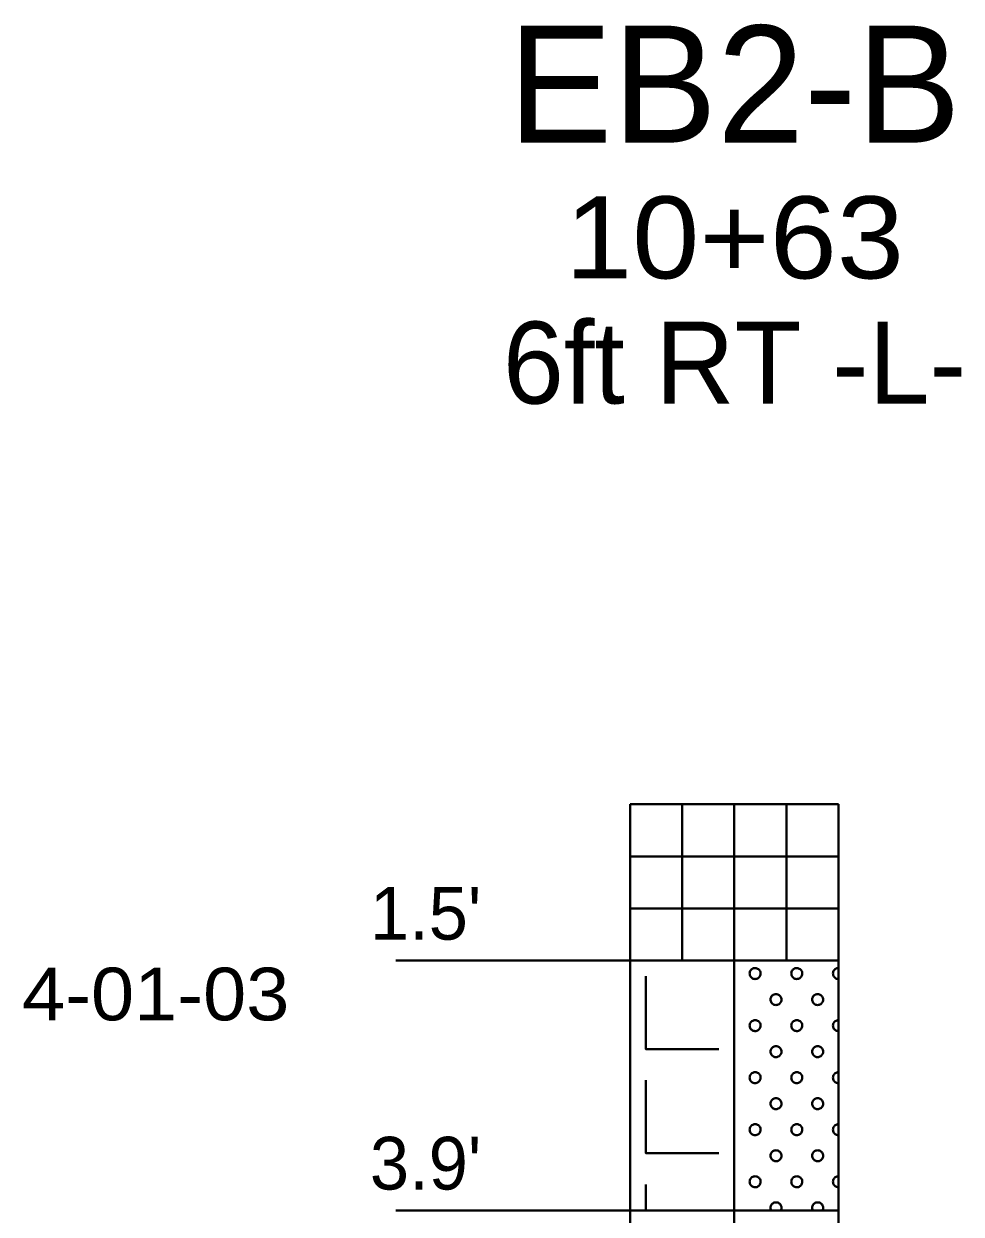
# Model space of a CAD drawing. Extents: x -76 to 974, y -1080 to -735.
# Drawn here: x 86.12 to 96.04, y -771.83 to -759.23 of the extents above; entities that cross this region are included whole.
import ezdxf
from ezdxf.enums import TextEntityAlignment as Align

# ---------------------------------------------------------------- set-up
doc = ezdxf.new("R2010")
doc.units = 0
doc.header["$LTSCALE"] = 0.36
doc.layers.add('27', color=7, linetype='Continuous', lineweight=40)

msp = doc.modelspace()

# ---------------------------------------------------------------- linework, layer by layer
at = {"layer": '27'}
for p, q in [((92.5365, -769.1455), (92.5365, -767.4917)), ((92.5365, -767.4917), (92.5365, -769.1455)), ((92.5365, -767.4917), (94.7415, -767.4917)), ((93.0877, -769.1455), (93.0877, -767.4917)), ((93.639, -769.1455), (93.639, -767.4917)), ((94.1902, -769.1455), (94.1902, -767.4917)), ((94.7415, -769.1455), (94.7415, -767.4917)), ((94.7415, -769.1455), (94.7415, -767.4917)), ((92.5365, -768.043), (94.7415, -768.043)), ((92.5365, -768.5942), (94.7415, -768.5942)), ((90.0559, -769.1455), (92.5365, -769.1455)), ((92.5365, -769.1455), (94.7415, -769.1455)), ((92.5365, -769.1455), (94.7415, -769.1455)), ((92.5365, -769.1455), (92.5365, -771.7915)), ((93.639, -771.7915), (93.639, -769.1455)), ((94.7415, -771.7915), (94.7415, -769.1455)), ((92.7019, -771.5159), (92.7019, -771.7915)), ((90.0559, -771.7915), (92.5365, -771.7915)), ((92.5365, -771.7915), (94.7415, -771.7915)), ((92.5365, -771.7915), (92.5365, -779.068)), ((93.639, -779.068), (93.639, -771.7915)), ((94.7415, -779.068), (94.7415, -771.7915))]:
    msp.add_line(p, q, dxfattribs=at)
for points in [[(92.7019, -769.3109), (92.7019, -770.0826), (93.4736, -770.0826)], [(92.7019, -770.4134), (92.7019, -771.1851), (93.4736, -771.1851)]]:
    msp.add_lwpolyline(points, dxfattribs=at)
for points in [[(93.9175, -769.2833), (93.9168, -769.2743), (93.9147, -769.2655), (93.9112, -769.2571), (93.9065, -769.2494), (93.9007, -769.2425), (93.8938, -769.2366), (93.8861, -769.2318), (93.8778, -769.2283), (93.869, -769.2261), (93.86, -769.2253), (93.851, -769.2259), (93.8421, -769.2279), (93.8337, -769.2313), (93.826, -769.236), (93.819, -769.2417), (93.813, -769.2486), (93.8082, -769.2562), (93.8046, -769.2645), (93.8023, -769.2733), (93.8015, -769.2823), (93.802, -769.2913), (93.804, -769.3002), (93.8073, -769.3086), (93.8118, -769.3164), (93.8176, -769.3234), (93.8243, -769.3294), (93.8319, -769.3344), (93.8402, -769.338), (93.849, -769.3403), (93.858, -769.3413), (93.867, -769.3408), (93.8759, -769.339), (93.8843, -769.3357), (93.8922, -769.3312), (93.8992, -769.3256), (93.9053, -769.3189), (93.9103, -769.3113), (93.914, -769.303), (93.9164, -769.2943), (93.9174, -769.2853)], [(94.3585, -769.2833), (94.3578, -769.2743), (94.3557, -769.2655), (94.3522, -769.2571), (94.3475, -769.2494), (94.3417, -769.2425), (94.3348, -769.2366), (94.3271, -769.2318), (94.3188, -769.2283), (94.31, -769.2261), (94.301, -769.2253), (94.292, -769.2259), (94.2831, -769.2279), (94.2747, -769.2313), (94.267, -769.236), (94.26, -769.2417), (94.254, -769.2486), (94.2492, -769.2562), (94.2456, -769.2645), (94.2433, -769.2733), (94.2425, -769.2823), (94.243, -769.2913), (94.245, -769.3002), (94.2483, -769.3086), (94.2528, -769.3164), (94.2586, -769.3234), (94.2653, -769.3294), (94.2729, -769.3344), (94.2812, -769.338), (94.29, -769.3403), (94.299, -769.3413), (94.308, -769.3408), (94.3169, -769.339), (94.3253, -769.3357), (94.3332, -769.3312), (94.3402, -769.3256), (94.3463, -769.3189), (94.3513, -769.3113), (94.355, -769.303), (94.3574, -769.2943), (94.3584, -769.2853)], [(94.7415, -769.3412), (94.7415, -769.2253), (94.733, -769.2259), (94.7241, -769.2279), (94.7157, -769.2313), (94.708, -769.236), (94.701, -769.2417), (94.695, -769.2486), (94.6902, -769.2562), (94.6866, -769.2645), (94.6843, -769.2733), (94.6835, -769.2823), (94.684, -769.2913), (94.686, -769.3002), (94.6893, -769.3086), (94.6938, -769.3164), (94.6996, -769.3234), (94.7063, -769.3294), (94.7139, -769.3344), (94.7222, -769.338), (94.731, -769.3403), (94.74, -769.3413)], [(94.138, -769.5589), (94.1373, -769.5499), (94.1352, -769.5411), (94.1317, -769.5327), (94.127, -769.525), (94.1212, -769.5181), (94.1143, -769.5122), (94.1066, -769.5074), (94.0983, -769.5039), (94.0895, -769.5017), (94.0805, -769.5009), (94.0715, -769.5015), (94.0626, -769.5036), (94.0542, -769.5069), (94.0465, -769.5116), (94.0395, -769.5174), (94.0335, -769.5242), (94.0287, -769.5318), (94.0251, -769.5401), (94.0228, -769.5489), (94.022, -769.5579), (94.0225, -769.5669), (94.0245, -769.5758), (94.0278, -769.5842), (94.0323, -769.592), (94.0381, -769.599), (94.0448, -769.6051), (94.0524, -769.61), (94.0607, -769.6136), (94.0695, -769.616), (94.0785, -769.6169), (94.0875, -769.6164), (94.0964, -769.6146), (94.1048, -769.6114), (94.1127, -769.6068), (94.1197, -769.6012), (94.1258, -769.5945), (94.1308, -769.5869), (94.1345, -769.5787), (94.1369, -769.5699), (94.1379, -769.561)], [(94.579, -769.5589), (94.5783, -769.5499), (94.5762, -769.5411), (94.5727, -769.5327), (94.568, -769.525), (94.5622, -769.5181), (94.5553, -769.5122), (94.5476, -769.5074), (94.5393, -769.5039), (94.5305, -769.5017), (94.5215, -769.5009), (94.5125, -769.5015), (94.5036, -769.5036), (94.4952, -769.5069), (94.4875, -769.5116), (94.4805, -769.5174), (94.4745, -769.5242), (94.4697, -769.5318), (94.4661, -769.5401), (94.4638, -769.5489), (94.463, -769.5579), (94.4635, -769.5669), (94.4655, -769.5758), (94.4688, -769.5842), (94.4733, -769.592), (94.4791, -769.599), (94.4858, -769.6051), (94.4934, -769.61), (94.5017, -769.6136), (94.5105, -769.616), (94.5195, -769.6169), (94.5285, -769.6164), (94.5374, -769.6146), (94.5458, -769.6114), (94.5537, -769.6068), (94.5607, -769.6012), (94.5668, -769.5945), (94.5718, -769.5869), (94.5755, -769.5787), (94.5779, -769.5699), (94.5789, -769.561)], [(93.9175, -769.8346), (93.9168, -769.8255), (93.9147, -769.8167), (93.9112, -769.8084), (93.9065, -769.8006), (93.9007, -769.7937), (93.8938, -769.7878), (93.8861, -769.783), (93.8778, -769.7795), (93.869, -769.7773), (93.86, -769.7765), (93.851, -769.7772), (93.8421, -769.7792), (93.8337, -769.7826), (93.826, -769.7872), (93.819, -769.793), (93.813, -769.7998), (93.8082, -769.8075), (93.8046, -769.8158), (93.8023, -769.8245), (93.8015, -769.8335), (93.802, -769.8426), (93.804, -769.8514), (93.8073, -769.8598), (93.8118, -769.8677), (93.8176, -769.8747), (93.8243, -769.8807), (93.8319, -769.8856), (93.8402, -769.8893), (93.849, -769.8916), (93.858, -769.8925), (93.867, -769.8921), (93.8759, -769.8902), (93.8843, -769.887), (93.8922, -769.8825), (93.8992, -769.8768), (93.9053, -769.8701), (93.9103, -769.8625), (93.914, -769.8543), (93.9164, -769.8456), (93.9174, -769.8366)], [(94.3585, -769.8346), (94.3578, -769.8255), (94.3557, -769.8167), (94.3522, -769.8084), (94.3475, -769.8006), (94.3417, -769.7937), (94.3348, -769.7878), (94.3271, -769.783), (94.3188, -769.7795), (94.31, -769.7773), (94.301, -769.7765), (94.292, -769.7772), (94.2831, -769.7792), (94.2747, -769.7826), (94.267, -769.7872), (94.26, -769.793), (94.254, -769.7998), (94.2492, -769.8075), (94.2456, -769.8158), (94.2433, -769.8245), (94.2425, -769.8335), (94.243, -769.8426), (94.245, -769.8514), (94.2483, -769.8598), (94.2528, -769.8677), (94.2586, -769.8747), (94.2653, -769.8807), (94.2729, -769.8856), (94.2812, -769.8893), (94.29, -769.8916), (94.299, -769.8925), (94.308, -769.8921), (94.3169, -769.8902), (94.3253, -769.887), (94.3332, -769.8825), (94.3402, -769.8768), (94.3463, -769.8701), (94.3513, -769.8625), (94.355, -769.8543), (94.3574, -769.8456), (94.3584, -769.8366)], [(94.7415, -769.8925), (94.7415, -769.7766), (94.733, -769.7772), (94.7241, -769.7792), (94.7157, -769.7826), (94.708, -769.7872), (94.701, -769.793), (94.695, -769.7998), (94.6902, -769.8075), (94.6866, -769.8158), (94.6843, -769.8245), (94.6835, -769.8335), (94.684, -769.8426), (94.686, -769.8514), (94.6893, -769.8598), (94.6938, -769.8677), (94.6996, -769.8747), (94.7063, -769.8807), (94.7139, -769.8856), (94.7222, -769.8893), (94.731, -769.8916), (94.74, -769.8925)], [(94.138, -770.1102), (94.1373, -770.1012), (94.1352, -770.0923), (94.1317, -770.084), (94.127, -770.0762), (94.1212, -770.0693), (94.1143, -770.0634), (94.1066, -770.0587), (94.0983, -770.0551), (94.0895, -770.053), (94.0805, -770.0522), (94.0715, -770.0528), (94.0626, -770.0548), (94.0542, -770.0582), (94.0465, -770.0628), (94.0395, -770.0686), (94.0335, -770.0754), (94.0287, -770.0831), (94.0251, -770.0914), (94.0228, -770.1002), (94.022, -770.1092), (94.0225, -770.1182), (94.0245, -770.127), (94.0278, -770.1355), (94.0323, -770.1433), (94.0381, -770.1503), (94.0448, -770.1563), (94.0524, -770.1612), (94.0607, -770.1649), (94.0695, -770.1672), (94.0785, -770.1682), (94.0875, -770.1677), (94.0964, -770.1658), (94.1048, -770.1626), (94.1127, -770.1581), (94.1197, -770.1524), (94.1258, -770.1457), (94.1308, -770.1382), (94.1345, -770.1299), (94.1369, -770.1212), (94.1379, -770.1122)], [(94.579, -770.1102), (94.5783, -770.1012), (94.5762, -770.0923), (94.5727, -770.084), (94.568, -770.0762), (94.5622, -770.0693), (94.5553, -770.0634), (94.5476, -770.0587), (94.5393, -770.0551), (94.5305, -770.053), (94.5215, -770.0522), (94.5125, -770.0528), (94.5036, -770.0548), (94.4952, -770.0582), (94.4875, -770.0628), (94.4805, -770.0686), (94.4745, -770.0754), (94.4697, -770.0831), (94.4661, -770.0914), (94.4638, -770.1002), (94.463, -770.1092), (94.4635, -770.1182), (94.4655, -770.127), (94.4688, -770.1355), (94.4733, -770.1433), (94.4791, -770.1503), (94.4858, -770.1563), (94.4934, -770.1612), (94.5017, -770.1649), (94.5105, -770.1672), (94.5195, -770.1682), (94.5285, -770.1677), (94.5374, -770.1658), (94.5458, -770.1626), (94.5537, -770.1581), (94.5607, -770.1524), (94.5668, -770.1457), (94.5718, -770.1382), (94.5755, -770.1299), (94.5779, -770.1212), (94.5789, -770.1122)], [(93.9175, -770.3858), (93.9168, -770.3768), (93.9147, -770.368), (93.9112, -770.3596), (93.9065, -770.3519), (93.9007, -770.345), (93.8938, -770.3391), (93.8861, -770.3343), (93.8778, -770.3308), (93.869, -770.3286), (93.86, -770.3278), (93.851, -770.3284), (93.8421, -770.3304), (93.8337, -770.3338), (93.826, -770.3385), (93.819, -770.3442), (93.813, -770.3511), (93.8082, -770.3587), (93.8046, -770.367), (93.8023, -770.3758), (93.8015, -770.3848), (93.802, -770.3938), (93.804, -770.4027), (93.8073, -770.4111), (93.8118, -770.4189), (93.8176, -770.4259), (93.8243, -770.4319), (93.8319, -770.4369), (93.8402, -770.4405), (93.849, -770.4428), (93.858, -770.4438), (93.867, -770.4433), (93.8759, -770.4415), (93.8843, -770.4382), (93.8922, -770.4337), (93.8992, -770.4281), (93.9053, -770.4214), (93.9103, -770.4138), (93.914, -770.4055), (93.9164, -770.3968), (93.9174, -770.3878)], [(94.3585, -770.3858), (94.3578, -770.3768), (94.3557, -770.368), (94.3522, -770.3596), (94.3475, -770.3519), (94.3417, -770.345), (94.3348, -770.3391), (94.3271, -770.3343), (94.3188, -770.3308), (94.31, -770.3286), (94.301, -770.3278), (94.292, -770.3284), (94.2831, -770.3304), (94.2747, -770.3338), (94.267, -770.3385), (94.26, -770.3442), (94.254, -770.3511), (94.2492, -770.3587), (94.2456, -770.367), (94.2433, -770.3758), (94.2425, -770.3848), (94.243, -770.3938), (94.245, -770.4027), (94.2483, -770.4111), (94.2528, -770.4189), (94.2586, -770.4259), (94.2653, -770.4319), (94.2729, -770.4369), (94.2812, -770.4405), (94.29, -770.4428), (94.299, -770.4438), (94.308, -770.4433), (94.3169, -770.4415), (94.3253, -770.4382), (94.3332, -770.4337), (94.3402, -770.4281), (94.3463, -770.4214), (94.3513, -770.4138), (94.355, -770.4055), (94.3574, -770.3968), (94.3584, -770.3878)], [(94.7415, -770.4437), (94.7415, -770.3278), (94.733, -770.3284), (94.7241, -770.3304), (94.7157, -770.3338), (94.708, -770.3385), (94.701, -770.3442), (94.695, -770.3511), (94.6902, -770.3587), (94.6866, -770.367), (94.6843, -770.3758), (94.6835, -770.3848), (94.684, -770.3938), (94.686, -770.4027), (94.6893, -770.4111), (94.6938, -770.4189), (94.6996, -770.4259), (94.7063, -770.4319), (94.7139, -770.4369), (94.7222, -770.4405), (94.731, -770.4428), (94.74, -770.4438)], [(94.138, -770.6614), (94.1373, -770.6524), (94.1352, -770.6436), (94.1317, -770.6352), (94.127, -770.6275), (94.1212, -770.6206), (94.1143, -770.6147), (94.1066, -770.6099), (94.0983, -770.6064), (94.0895, -770.6042), (94.0805, -770.6034), (94.0715, -770.604), (94.0626, -770.6061), (94.0542, -770.6094), (94.0465, -770.6141), (94.0395, -770.6199), (94.0335, -770.6267), (94.0287, -770.6343), (94.0251, -770.6426), (94.0228, -770.6514), (94.022, -770.6604), (94.0225, -770.6694), (94.0245, -770.6783), (94.0278, -770.6867), (94.0323, -770.6945), (94.0381, -770.7015), (94.0448, -770.7076), (94.0524, -770.7125), (94.0607, -770.7161), (94.0695, -770.7185), (94.0785, -770.7194), (94.0875, -770.7189), (94.0964, -770.7171), (94.1048, -770.7139), (94.1127, -770.7093), (94.1197, -770.7037), (94.1258, -770.697), (94.1308, -770.6894), (94.1345, -770.6812), (94.1369, -770.6724), (94.1379, -770.6635)], [(94.579, -770.6614), (94.5783, -770.6524), (94.5762, -770.6436), (94.5727, -770.6352), (94.568, -770.6275), (94.5622, -770.6206), (94.5553, -770.6147), (94.5476, -770.6099), (94.5393, -770.6064), (94.5305, -770.6042), (94.5215, -770.6034), (94.5125, -770.604), (94.5036, -770.6061), (94.4952, -770.6094), (94.4875, -770.6141), (94.4805, -770.6199), (94.4745, -770.6267), (94.4697, -770.6343), (94.4661, -770.6426), (94.4638, -770.6514), (94.463, -770.6604), (94.4635, -770.6694), (94.4655, -770.6783), (94.4688, -770.6867), (94.4733, -770.6945), (94.4791, -770.7015), (94.4858, -770.7076), (94.4934, -770.7125), (94.5017, -770.7161), (94.5105, -770.7185), (94.5195, -770.7194), (94.5285, -770.7189), (94.5374, -770.7171), (94.5458, -770.7139), (94.5537, -770.7093), (94.5607, -770.7037), (94.5668, -770.697), (94.5718, -770.6894), (94.5755, -770.6812), (94.5779, -770.6724), (94.5789, -770.6635)], [(93.9175, -770.9371), (93.9168, -770.928), (93.9147, -770.9192), (93.9112, -770.9109), (93.9065, -770.9031), (93.9007, -770.8962), (93.8938, -770.8903), (93.8861, -770.8855), (93.8778, -770.882), (93.869, -770.8798), (93.86, -770.879), (93.851, -770.8797), (93.8421, -770.8817), (93.8337, -770.8851), (93.826, -770.8897), (93.819, -770.8955), (93.813, -770.9023), (93.8082, -770.91), (93.8046, -770.9183), (93.8023, -770.927), (93.8015, -770.936), (93.802, -770.9451), (93.804, -770.9539), (93.8073, -770.9623), (93.8118, -770.9702), (93.8176, -770.9772), (93.8243, -770.9832), (93.8319, -770.9881), (93.8402, -770.9918), (93.849, -770.9941), (93.858, -770.995), (93.867, -770.9946), (93.8759, -770.9927), (93.8843, -770.9895), (93.8922, -770.985), (93.8992, -770.9793), (93.9053, -770.9726), (93.9103, -770.965), (93.914, -770.9568), (93.9164, -770.9481), (93.9174, -770.9391)], [(94.3585, -770.9371), (94.3578, -770.928), (94.3557, -770.9192), (94.3522, -770.9109), (94.3475, -770.9031), (94.3417, -770.8962), (94.3348, -770.8903), (94.3271, -770.8855), (94.3188, -770.882), (94.31, -770.8798), (94.301, -770.879), (94.292, -770.8797), (94.2831, -770.8817), (94.2747, -770.8851), (94.267, -770.8897), (94.26, -770.8955), (94.254, -770.9023), (94.2492, -770.91), (94.2456, -770.9183), (94.2433, -770.927), (94.2425, -770.936), (94.243, -770.9451), (94.245, -770.9539), (94.2483, -770.9623), (94.2528, -770.9702), (94.2586, -770.9772), (94.2653, -770.9832), (94.2729, -770.9881), (94.2812, -770.9918), (94.29, -770.9941), (94.299, -770.995), (94.308, -770.9946), (94.3169, -770.9927), (94.3253, -770.9895), (94.3332, -770.985), (94.3402, -770.9793), (94.3463, -770.9726), (94.3513, -770.965), (94.355, -770.9568), (94.3574, -770.9481), (94.3584, -770.9391)], [(94.7415, -770.995), (94.7415, -770.8791), (94.733, -770.8797), (94.7241, -770.8817), (94.7157, -770.8851), (94.708, -770.8897), (94.701, -770.8955), (94.695, -770.9023), (94.6902, -770.91), (94.6866, -770.9183), (94.6843, -770.927), (94.6835, -770.936), (94.684, -770.9451), (94.686, -770.9539), (94.6893, -770.9623), (94.6938, -770.9702), (94.6996, -770.9772), (94.7063, -770.9832), (94.7139, -770.9881), (94.7222, -770.9918), (94.731, -770.9941), (94.74, -770.995)], [(94.138, -771.2127), (94.1373, -771.2037), (94.1352, -771.1948), (94.1317, -771.1865), (94.127, -771.1787), (94.1212, -771.1718), (94.1143, -771.1659), (94.1066, -771.1612), (94.0983, -771.1576), (94.0895, -771.1555), (94.0805, -771.1547), (94.0715, -771.1553), (94.0626, -771.1573), (94.0542, -771.1607), (94.0465, -771.1653), (94.0395, -771.1711), (94.0335, -771.1779), (94.0287, -771.1856), (94.0251, -771.1939), (94.0228, -771.2027), (94.022, -771.2117), (94.0225, -771.2207), (94.0245, -771.2295), (94.0278, -771.238), (94.0323, -771.2458), (94.0381, -771.2528), (94.0448, -771.2588), (94.0524, -771.2637), (94.0607, -771.2674), (94.0695, -771.2697), (94.0785, -771.2707), (94.0875, -771.2702), (94.0964, -771.2683), (94.1048, -771.2651), (94.1127, -771.2606), (94.1197, -771.2549), (94.1258, -771.2482), (94.1308, -771.2407), (94.1345, -771.2324), (94.1369, -771.2237), (94.1379, -771.2147)], [(94.579, -771.2127), (94.5783, -771.2037), (94.5762, -771.1948), (94.5727, -771.1865), (94.568, -771.1787), (94.5622, -771.1718), (94.5553, -771.1659), (94.5476, -771.1612), (94.5393, -771.1576), (94.5305, -771.1555), (94.5215, -771.1547), (94.5125, -771.1553), (94.5036, -771.1573), (94.4952, -771.1607), (94.4875, -771.1653), (94.4805, -771.1711), (94.4745, -771.1779), (94.4697, -771.1856), (94.4661, -771.1939), (94.4638, -771.2027), (94.463, -771.2117), (94.4635, -771.2207), (94.4655, -771.2295), (94.4688, -771.238), (94.4733, -771.2458), (94.4791, -771.2528), (94.4858, -771.2588), (94.4934, -771.2637), (94.5017, -771.2674), (94.5105, -771.2697), (94.5195, -771.2707), (94.5285, -771.2702), (94.5374, -771.2683), (94.5458, -771.2651), (94.5537, -771.2606), (94.5607, -771.2549), (94.5668, -771.2482), (94.5718, -771.2407), (94.5755, -771.2324), (94.5779, -771.2237), (94.5789, -771.2147)], [(93.9175, -771.4883), (93.9168, -771.4793), (93.9147, -771.4705), (93.9112, -771.4621), (93.9065, -771.4544), (93.9007, -771.4475), (93.8938, -771.4416), (93.8861, -771.4368), (93.8778, -771.4333), (93.869, -771.4311), (93.86, -771.4303), (93.851, -771.4309), (93.8421, -771.4329), (93.8337, -771.4363), (93.826, -771.441), (93.819, -771.4467), (93.813, -771.4536), (93.8082, -771.4612), (93.8046, -771.4695), (93.8023, -771.4783), (93.8015, -771.4873), (93.802, -771.4963), (93.804, -771.5052), (93.8073, -771.5136), (93.8118, -771.5214), (93.8176, -771.5284), (93.8243, -771.5344), (93.8319, -771.5394), (93.8402, -771.543), (93.849, -771.5453), (93.858, -771.5463), (93.867, -771.5458), (93.8759, -771.544), (93.8843, -771.5407), (93.8922, -771.5362), (93.8992, -771.5306), (93.9053, -771.5239), (93.9103, -771.5163), (93.914, -771.508), (93.9164, -771.4993), (93.9174, -771.4903)], [(94.3585, -771.4883), (94.3578, -771.4793), (94.3557, -771.4705), (94.3522, -771.4621), (94.3475, -771.4544), (94.3417, -771.4475), (94.3348, -771.4416), (94.3271, -771.4368), (94.3188, -771.4333), (94.31, -771.4311), (94.301, -771.4303), (94.292, -771.4309), (94.2831, -771.4329), (94.2747, -771.4363), (94.267, -771.441), (94.26, -771.4467), (94.254, -771.4536), (94.2492, -771.4612), (94.2456, -771.4695), (94.2433, -771.4783), (94.2425, -771.4873), (94.243, -771.4963), (94.245, -771.5052), (94.2483, -771.5136), (94.2528, -771.5214), (94.2586, -771.5284), (94.2653, -771.5344), (94.2729, -771.5394), (94.2812, -771.543), (94.29, -771.5453), (94.299, -771.5463), (94.308, -771.5458), (94.3169, -771.544), (94.3253, -771.5407), (94.3332, -771.5362), (94.3402, -771.5306), (94.3463, -771.5239), (94.3513, -771.5163), (94.355, -771.508), (94.3574, -771.4993), (94.3584, -771.4903)], [(94.7415, -771.5462), (94.7415, -771.4303), (94.733, -771.4309), (94.7241, -771.4329), (94.7157, -771.4363), (94.708, -771.441), (94.701, -771.4467), (94.695, -771.4536), (94.6902, -771.4612), (94.6866, -771.4695), (94.6843, -771.4783), (94.6835, -771.4873), (94.684, -771.4963), (94.686, -771.5052), (94.6893, -771.5136), (94.6938, -771.5214), (94.6996, -771.5284), (94.7063, -771.5344), (94.7139, -771.5394), (94.7222, -771.543), (94.731, -771.5453), (94.74, -771.5463)], [(94.1345, -771.7837), (94.1369, -771.7749), (94.1379, -771.766), (94.138, -771.7639), (94.1373, -771.7549), (94.1352, -771.7461), (94.1317, -771.7377), (94.127, -771.73), (94.1212, -771.7231), (94.1143, -771.7172), (94.1066, -771.7124), (94.0983, -771.7089), (94.0895, -771.7067), (94.0805, -771.7059), (94.0715, -771.7065), (94.0626, -771.7086), (94.0542, -771.7119), (94.0465, -771.7166), (94.0395, -771.7224), (94.0335, -771.7292), (94.0287, -771.7368), (94.0251, -771.7451), (94.0228, -771.7539), (94.022, -771.7629), (94.0225, -771.7719), (94.0245, -771.7808), (94.0278, -771.7892), (94.0291, -771.7915), (94.131, -771.7915)], [(94.5755, -771.7837), (94.5779, -771.7749), (94.5789, -771.766), (94.579, -771.7639), (94.5783, -771.7549), (94.5762, -771.7461), (94.5727, -771.7377), (94.568, -771.73), (94.5622, -771.7231), (94.5553, -771.7172), (94.5476, -771.7124), (94.5393, -771.7089), (94.5305, -771.7067), (94.5215, -771.7059), (94.5125, -771.7065), (94.5036, -771.7086), (94.4952, -771.7119), (94.4875, -771.7166), (94.4805, -771.7224), (94.4745, -771.7292), (94.4697, -771.7368), (94.4661, -771.7451), (94.4638, -771.7539), (94.463, -771.7629), (94.4635, -771.7719), (94.4655, -771.7808), (94.4688, -771.7892), (94.4701, -771.7915), (94.572, -771.7915)]]:
    msp.add_lwpolyline(points, close=True, dxfattribs=at)

# ---------------------------------------------------------------- texts
for s, height, p in [('EB2-B', 1.24, (93.6405, -760.486)), ('6ft RT -L-', 0.8682, (93.6409, -763.2488))]:
    msp.add_text(s, height=height, dxfattribs=at).set_placement(p, align=Align.CENTER)
at = {"layer": '27', "width": 1.1}
msp.add_text('10+63', height=0.8682, dxfattribs=at).set_placement((93.6412, -761.9232), align=Align.CENTER)
at = {"layer": '27'}
for s, p in [("1.5'", (89.7817, -768.9244)), ("3.9'", (89.7817, -771.5704))]:
    msp.add_text(s, height=0.5581, dxfattribs=at).set_placement(p)
at = {"layer": '27', "width": 1.1}
msp.add_text('4-01-03', height=0.5581, dxfattribs=at).set_placement((86.0999, -769.7792))

doc.saveas('drawing.dxf')
